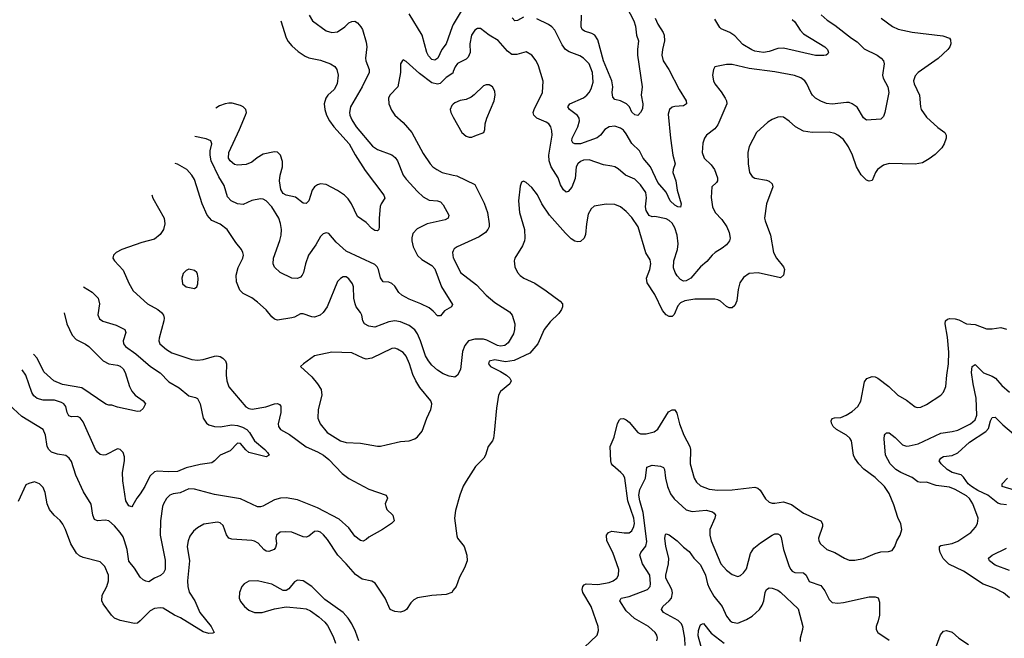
# Model space of a CAD drawing. Header units: inches. Extents: x 1934316 to 2140091, y 524953 to 667329.
# Tile 261 of 384: x 2016966 to 2023855, y 654188 to 658519. Entities that reach past the tile are written whole.
import ezdxf

# ---------------------------------------------------------------- set-up
doc = ezdxf.new("R2010")
doc.units = ezdxf.units.IN
doc.header["$MEASUREMENT"] = 0
doc.layers.add('C0615', color=7, linetype='Continuous')
doc.layers.add('C0625', color=7, linetype='Continuous')

msp = doc.modelspace()

# ---------------------------------------------------------------- linework, layer by layer
at = {"layer": 'C0615', "color": 5}
for points, elevation in [([(2018990.4, 658550), (2019015.5, 658510), (2019110, 658441.1), (2019150, 658428.9), (2019190, 658434.9), (2019240.7, 658470), (2019270, 658497.1), (2019290, 658506.4), (2019310, 658508.2), (2019330, 658497.1), (2019353.4, 658470), (2019363.6, 658450), (2019390, 658362.8), (2019394.8, 658330), (2019384.5, 658250), (2019388.2, 658230), (2019412.2, 658170), (2019411.3, 658150), (2019362.3, 658050), (2019279.7, 657910), (2019273.2, 657870), (2019275.9, 657850), (2019290, 657817), (2019321.1, 657770), (2019434.4, 657634.4), (2019470.5, 657610), (2019570, 657574), (2019593.8, 657553.9), (2019610.2, 657530), (2019650.2, 657430), (2019670, 657402.8), (2019750, 657316), (2019790, 657279.5), (2019830, 657255.3), (2019890, 657251.8), (2019910, 657244.4), (2019930, 657224), (2019968.2, 657150), (2019964, 657130), (2019942.9, 657117.1), (2019818, 657090), (2019746, 657054), (2019717.1, 657022.9), (2019708.8, 656991.2), (2019709.4, 656970), (2019718, 656930), (2019750, 656868.9), (2019779.8, 656839.8), (2019850, 656799), (2019870, 656775.8), (2019917.4, 656650), (2019993.8, 656526.2), (2019987.7, 656510), (2019939.2, 656480.8), (2019910, 656445.1), (2019890, 656445.1), (2019859.3, 656479.3), (2019830, 656501.6), (2019773.2, 656530), (2019690, 656561.7), (2019640.5, 656590), (2019617.7, 656610), (2019590, 656653), (2019570, 656672.6), (2019550, 656680.4), (2019510, 656684.2), (2019491.7, 656711.7), (2019477.3, 656770), (2019466.2, 656790), (2019450, 656806.2), (2019250, 656898.1), (2019180.5, 656960.5), (2019130, 657022.6), (2019110, 657027.1), (2019090, 657020.4), (2019070, 657000.5), (2019037.4, 656942.6), (2018987.1, 656870), (2018965.5, 656810), (2018952.8, 656750), (2018941.6, 656730), (2018930, 656717), (2018910, 656707.8), (2018869.7, 656709.7), (2018789.4, 656750), (2018750, 656786.6), (2018740.4, 656810), (2018740.9, 656850), (2018787.3, 656972.7), (2018795.8, 657010), (2018798.3, 657050), (2018791.9, 657091.9), (2018778.8, 657130), (2018730, 657209.7), (2018690, 657251.2), (2018670, 657262.4), (2018650, 657266), (2018590, 657252.4), (2018530, 657226), (2018490, 657228.8), (2018444.7, 657250), (2018420, 657280), (2018397.6, 657357.6), (2018359, 657419), (2018305.9, 657530), (2018298.3, 657570), (2018299.5, 657600.5), (2018309.8, 657649.8), (2018303.5, 657670), (2018270, 657685.3), (2018192.6, 657700.6)], 340), ([(2018792.9, 658510.8), (2018831.5, 658391.5), (2018845.3, 658365.3), (2018870, 658336.5), (2018915.2, 658295.2), (2018963.1, 658263.1), (2018990, 658251.3), (2019070, 658236.1), (2019140.7, 658210), (2019171.3, 658191.3), (2019184.9, 658170), (2019193.8, 658130), (2019187.2, 658070), (2019166.2, 658030), (2019121.6, 657990), (2019107.1, 657970), (2019096.1, 657930), (2019100.1, 657890), (2019113, 657850), (2019134.6, 657810), (2019163.9, 657770), (2019270.8, 657650.8), (2019313.1, 657573.1), (2019382.6, 657462.6), (2019514.3, 657290), (2019521.6, 657270), (2019494.9, 657230), (2019488.9, 657211.1), (2019481.3, 657130), (2019481.3, 657070), (2019478, 657050), (2019470, 657040.9), (2019450, 657043.6), (2019430, 657056.9), (2019390, 657098.7), (2019330, 657140.9), (2019288.2, 657230), (2019264.5, 657264.5), (2019239.8, 657290), (2019190, 657324.1), (2019110, 657365.3), (2019070, 657369.7), (2019050, 657363.5), (2019030, 657349.7), (2019013.4, 657326.6), (2018990, 657252), (2018970, 657231.6), (2018950, 657233.6), (2018896.4, 657276.4), (2018830, 657289.9), (2018810, 657303.1), (2018794.1, 657330), (2018784.3, 657390), (2018788.5, 657430), (2018805, 657490), (2018805.3, 657525.3), (2018790.8, 657570), (2018770, 657590.9), (2018750, 657594.6), (2018670, 657576.8), (2018627.7, 657552.3), (2018590, 657522.6), (2018550, 657505.4), (2018490, 657500.5), (2018470, 657505.4), (2018438, 657530), (2018427.2, 657550), (2018429.8, 657590), (2018505.3, 657750), (2018547.1, 657850), (2018552, 657870), (2018548, 657890), (2018530, 657909.6), (2018510, 657917.3), (2018453.6, 657933.6), (2018430, 657934.2), (2018402.8, 657930), (2018363.8, 657916.2), (2018339.4, 657898.7)], 320), ([(2020000, 658484.3), (2019991.5, 658470), (2019949.3, 658350), (2019920.2, 658310), (2019891.1, 658250), (2019870, 658235.8), (2019850, 658240.7), (2019826.5, 658266.5), (2019815.2, 658290), (2019783, 658410), (2019690, 658559.3)], 340), ([(2020000, 658155.8), (2019995.5, 658144.5), (2019950, 658115.2), (2019907.1, 658073), (2019890, 658066.8), (2019850, 658077.8), (2019763.1, 658143.1), (2019670, 658226.6), (2019650, 658237.2), (2019645.5, 658234.5), (2019630.7, 658210), (2019630.3, 658150.3), (2019612.6, 658050), (2019556.4, 657990), (2019546.7, 657970), (2019548.7, 657930), (2019566.6, 657886.6), (2019591.4, 657851.4), (2019650, 657800.4), (2019710, 657730.4), (2019790, 657583), (2019838, 657510), (2019857.6, 657490), (2019883.8, 657470), (2019922, 657450), (2020000, 657430.8)], 360), ([(2020000, 657927.6), (2019990, 657917.2), (2019978, 657890), (2019981.6, 657870), (2020000, 657836.6)], 380), ([(2020000, 656018), (2019970, 656023.5), (2019930, 656040.8), (2019890, 656065.8), (2019850, 656100.8), (2019826, 656130), (2019805.6, 656165.6), (2019771.1, 656271.1), (2019750, 656319.7), (2019730, 656346.8), (2019690, 656377.8), (2019630, 656402.9), (2019590, 656409.8), (2019550, 656403.9), (2019450, 656365.7), (2019410, 656372.6), (2019379.7, 656390), (2019367, 656410), (2019360.3, 656450), (2019351.6, 656470), (2019321.3, 656510), (2019313, 656530), (2019303.6, 656570), (2019300.7, 656650), (2019293.6, 656670), (2019270, 656706), (2019250, 656718.4), (2019230, 656718.4), (2019210, 656706.6), (2019190, 656685.2), (2019118, 656510), (2019090.3, 656470), (2019068, 656450), (2019030, 656436), (2019010, 656437.7), (2018950, 656460.4), (2018930, 656458.9), (2018890, 656436.9), (2018870, 656431.2), (2018770, 656416.3), (2018750, 656422.4), (2018730, 656438), (2018690, 656488.3), (2018630, 656541.3), (2018590, 656571.5), (2018530, 656601.3), (2018506.3, 656626.3), (2018483.9, 656683.9), (2018481.4, 656730), (2018495.2, 656784.8), (2018527.8, 656850), (2018531.6, 656870), (2018527.6, 656890), (2018517.6, 656910), (2018479, 656959), (2018418.4, 657050), (2018370, 657086.6), (2018310, 657113.5), (2018276.8, 657150), (2018242.4, 657230), (2018190, 657401.2), (2018171.8, 657430), (2018135.1, 657470), (2018070, 657508.2), (2018053.1, 657512.3)], 360), ([(2017890.5, 657292.8), (2017898.9, 657270), (2017977.4, 657130), (2017981.5, 657090), (2017972.9, 657050), (2017950, 657016.3), (2017910, 656981.7), (2017821, 656959), (2017681, 656910), (2017641, 656890), (2017622.8, 656870), (2017618.8, 656850), (2017630.8, 656830), (2017690, 656764.9), (2017730, 656675.5), (2017761.1, 656621.1), (2017861.3, 656530), (2017934, 656490), (2017958.7, 656470), (2017973.4, 656450), (2017977.4, 656430), (2017974.6, 656410), (2017941.3, 656290), (2017939.5, 656270), (2017946.7, 656250), (2017994.4, 656210), (2018030, 656187.8), (2018170, 656140.2), (2018210, 656136.5), (2018250, 656140.3), (2018330, 656164.6), (2018345.5, 656165.5), (2018370, 656161.3), (2018387.7, 656150), (2018406.4, 656130), (2018413.1, 656110), (2018411.3, 656030), (2018416.1, 655990), (2018429.2, 655949.2), (2018548.7, 655808.7), (2018570, 655796.3), (2018592.8, 655792.8), (2018688.5, 655808.5), (2018750, 655830.3), (2018770, 655832), (2018785.1, 655825.1), (2018792.3, 655812.3), (2018793.8, 655770), (2018773.8, 655690), (2018777.4, 655670), (2018790.4, 655650), (2018854.9, 655614.9), (2018970, 655528.7), (2019050, 655494), (2019091.1, 655470), (2019130, 655439), (2019222.1, 655342.1), (2019270, 655307.8), (2019410, 655231.8), (2019531.3, 655190), (2019538.8, 655170), (2019524, 655130), (2019526.8, 655110), (2019534.8, 655090), (2019576.3, 655050), (2019586, 655010), (2019567.9, 654992.1), (2019504.7, 654950), (2019410, 654897.2), (2019390, 654879), (2019370, 654869), (2019350, 654872.7), (2019310, 654904.5), (2019270, 654960.7), (2019202.5, 655022.5), (2019050, 655101.4), (2018910, 655157.8), (2018830, 655171), (2018790, 655169.7), (2018750, 655158.4), (2018667.1, 655112.9), (2018650, 655107.8), (2018630.4, 655109.6), (2018510, 655164.8), (2018330, 655194.8), (2018188.6, 655231.4), (2018150, 655233.6), (2018090, 655207.1), (2018040.9, 655199.1), (2018016.3, 655190), (2017992.5, 655167.5), (2017972, 655130), (2017965.3, 655110), (2017952.3, 655010), (2017950.2, 654910), (2017985.1, 654734.9), (2017983.6, 654670), (2017973.2, 654646.8), (2017952.4, 654627.6), (2017910.6, 654610), (2017870, 654584.5), (2017850, 654587.3), (2017830, 654597), (2017810, 654616.2), (2017770, 654679.6), (2017728.9, 654728.9), (2017717.6, 654810), (2017700.5, 654870), (2017690, 654898.9), (2017669.8, 654930), (2017630, 654976.8), (2017590, 655011.7), (2017564.2, 655015.8), (2017510, 655009.7), (2017490, 655019.6), (2017477.1, 655050), (2017466.5, 655126.5), (2017412.7, 655212.7), (2017359.4, 655330), (2017330, 655426.6), (2017313.3, 655450), (2017290, 655468), (2017230, 655476.8), (2017190, 655491.2), (2017170, 655509.6), (2017159.2, 655530), (2017147.8, 655610), (2017129.7, 655650), (2016981.5, 655741.5), (2016890, 655825.4)], 360), ([(2020000, 656901.8), (2019994, 656890), (2020000, 656851.8)], 360), ([(2017413.4, 656649), (2017472.5, 656612.5), (2017514.6, 656570), (2017523.6, 656530), (2017513.7, 656453.7), (2017525.8, 656425.8), (2017549.1, 656409.1), (2017640.4, 656380.4), (2017703, 656350), (2017708.9, 656330), (2017690.2, 656270), (2017692, 656250), (2017706.2, 656230), (2017779.7, 656179.7), (2017882.3, 656090), (2017950, 656045.7), (2018010, 655983.2), (2018082.5, 655942.5), (2018150, 655885.8), (2018195.2, 655875.2), (2018210, 655866.7), (2018228.1, 655830), (2018249.1, 655730), (2018273.9, 655693.9), (2018290, 655682.8), (2018330.2, 655670.2), (2018370, 655668.7), (2018450, 655682.7), (2018490, 655678.3), (2018526.2, 655666.2), (2018555.3, 655650), (2018574, 655630), (2018609, 655570), (2018681.6, 655510), (2018700.7, 655490), (2018710.7, 655469.3), (2018690, 655459.5), (2018570, 655489.8), (2018547.3, 655507.3), (2018511.9, 655551.9), (2018490, 655555.4), (2018439.1, 655500.9), (2018370, 655470.9), (2018330.2, 655429.8), (2018310, 655416), (2018230, 655404.4), (2018130, 655381.7), (2018070, 655355.1), (2018007.3, 655352.7), (2017930, 655358.5), (2017910, 655353.8), (2017875.9, 655324.1), (2017840.8, 655250), (2017810, 655200.5), (2017784.9, 655170), (2017759, 655121), (2017750, 655109.5), (2017730, 655116), (2017709.7, 655150), (2017687.1, 655290), (2017685.7, 655350), (2017700.7, 655430), (2017698.9, 655458.9), (2017689.7, 655489.7), (2017670, 655509.4), (2017650, 655514.5), (2017570, 655473.6), (2017550, 655469.7), (2017530, 655475.6), (2017510, 655491.8), (2017497.4, 655510), (2017410, 655702.9), (2017390, 655731.1), (2017370, 655742.2), (2017330, 655738.5), (2017310, 655744.7), (2017298.5, 655770), (2017288.6, 655810), (2017274.3, 655830), (2017258.8, 655838.8), (2017210, 655854.6), (2017130, 655854.8), (2017088, 655868), (2017066.5, 655886.5), (2017052.4, 655910), (2017009.9, 656029.8), (2016983.5, 656068.6)], 340), ([(2017278.6, 656467), (2017297.3, 656390), (2017333.4, 656310), (2017360.5, 656280.5), (2017426.7, 656246.7), (2017449.3, 656230), (2017550, 656131.7), (2017590, 656110.4), (2017650, 656101.3), (2017670, 656093.4), (2017690, 656074.9), (2017703.7, 656050), (2017734, 655950), (2017750, 655917.3), (2017773.4, 655890), (2017831.3, 655850), (2017846.8, 655830), (2017830, 655797.2), (2017810, 655778), (2017790, 655776.2), (2017650, 655806.3), (2017610, 655819.7), (2017590, 655819.7), (2017570, 655827.6), (2017401, 655941), (2017264.8, 655964.8), (2017204.7, 655990), (2017134.5, 656054.5), (2017088.1, 656150), (2017063.4, 656176.4)], 320), ([(2020000, 654524.4), (2019988.7, 654510), (2019950, 654494.4), (2019849.1, 654489.1), (2019749.1, 654470.9), (2019723.4, 654456.6), (2019702.3, 654437.7), (2019672.3, 654390), (2019659.2, 654380.8), (2019630, 654372.1), (2019590, 654375), (2019559.3, 654390), (2019524.1, 654470), (2019454.1, 654574.1), (2019430, 654587.7), (2019363.1, 654603.1), (2019315, 654635), (2019251.3, 654710), (2019192.2, 654770), (2019119.2, 654879.2), (2019092.8, 654912.8), (2019070, 654931.3), (2019050, 654938), (2019030, 654936.2), (2018990, 654903.5), (2018970, 654895.6), (2018950, 654898.4), (2018871.2, 654931.2), (2018826.1, 654933.9), (2018789.6, 654930.4), (2018763.8, 654910), (2018758, 654890), (2018762.8, 654850), (2018757, 654823), (2018746.4, 654810), (2018710, 654795.5), (2018690, 654799.4), (2018673.5, 654810), (2018633.8, 654853.8), (2018610, 654868.5), (2018590, 654873.7), (2018450, 654883.1), (2018430, 654888.4), (2018413.2, 654913.2), (2018390, 654977.4), (2018370, 654997.2), (2018350, 655001.5), (2018253.6, 654986.4), (2018210, 654961.3), (2018182.8, 654937.2), (2018157.5, 654902.5), (2018144, 654870), (2018137.8, 654830), (2018154.7, 654730), (2018139.7, 654590), (2018142, 654550), (2018151.1, 654511.1), (2018191, 654450), (2018225.8, 654370), (2018306.7, 654270), (2018327.3, 654230), (2018316.5, 654223.5), (2018290, 654222.9), (2018250, 654233.6), (2018091.6, 654331.6), (2018048.7, 654350), (2017970, 654398.4), (2017950, 654402.7), (2017910, 654396.3), (2017878.3, 654381.6), (2017810, 654309.8), (2017790, 654295.1), (2017770, 654292.6), (2017670, 654312.4), (2017630, 654329.7), (2017609.8, 654349.8), (2017550, 654429.3), (2017541.3, 654450), (2017543.5, 654490), (2017575.1, 654550), (2017588.4, 654590), (2017586.6, 654630), (2017562.4, 654690), (2017530, 654723.6), (2017410, 654754.5), (2017385.8, 654765.8), (2017363.9, 654783.9), (2017324.7, 654850), (2017286.3, 654950), (2017267.3, 654987.3), (2017250, 655012), (2017207, 655050), (2017174.5, 655090), (2017158, 655130), (2017144.5, 655210), (2017130, 655244), (2017104, 655270), (2017070, 655282.7), (2017030, 655273.2), (2017010, 655262), (2016954.6, 655145.4)], 380), ([(2019338, 654170), (2019316.6, 654236.6), (2019291.1, 654290), (2019264, 654330), (2019230, 654367.8), (2019101.1, 654461.1), (2019011.1, 654550), (2018949.4, 654590), (2018910, 654596), (2018890, 654584.8), (2018850, 654534.8), (2018830, 654524.1), (2018810, 654523.1), (2018730, 654566.6), (2018710, 654572.7), (2018630, 654591.6), (2018570, 654587.6), (2018535.8, 654570), (2018519.6, 654550), (2018503.8, 654510), (2018502.7, 654470), (2018510, 654447), (2018539, 654410), (2018570, 654386.2), (2018610, 654368.3), (2018662, 654370), (2018750, 654395.3), (2018830, 654408.8), (2018930, 654400.3), (2018970, 654393.7), (2019000.3, 654380.3), (2019059.6, 654339.6), (2019102, 654302), (2019118.9, 654278.9), (2019160.5, 654200.5), (2019174.8, 654154.8)], 420)]:
    msp.add_lwpolyline(points, dxfattribs=dict(at, elevation=elevation))
at = {"layer": 'C0615', "color": 5, "elevation": 380}
for points in [[(2018150, 656772), (2018130, 656762.7), (2018110, 656742), (2018101.6, 656710), (2018105.5, 656670), (2018130, 656648.2), (2018190, 656637.3), (2018205.2, 656650), (2018212, 656670), (2018214.5, 656710), (2018210, 656738), (2018205.2, 656750), (2018190, 656762.7)], [(2019590, 656218.5), (2019570, 656217.2), (2019430, 656148.9), (2019390, 656143.2), (2019368.6, 656148.6), (2019290, 656187.2), (2019150, 656191), (2019030, 656165.6), (2018951.3, 656110), (2018932, 656090), (2019010, 656019.1), (2019050.2, 655970.2), (2019074.6, 655930), (2019079.6, 655890), (2019054.9, 655790), (2019052, 655730), (2019068.5, 655690), (2019117.6, 655630), (2019210, 655570.3), (2019250, 655558), (2019350, 655555.3), (2019470, 655532.7), (2019490, 655533), (2019530, 655543.8), (2019630, 655566), (2019690, 655570.4), (2019730, 655584.4), (2019750, 655598), (2019782.3, 655637.7), (2019815.1, 655730), (2019843.6, 655790), (2019847.6, 655810), (2019849.6, 655830), (2019842.9, 655850), (2019765, 655945), (2019737.2, 655990), (2019716.2, 656036.2), (2019694, 656110), (2019670, 656162.9), (2019650, 656189.7), (2019610, 656213.5)]]:
    msp.add_lwpolyline(points, close=True, dxfattribs=at)
at = {"layer": 'C0625', "color": 5}
for points, elevation in [([(2020063, 658590), (2020000, 658484.3)], 340), ([(2021211.9, 658610), (2021263.9, 658510), (2021274.7, 658474.7), (2021282.3, 658410), (2021295, 658370), (2021287.7, 658310), (2021288.7, 658270), (2021321.5, 658050), (2021314.9, 657990), (2021325.3, 657930), (2021323.9, 657896.1), (2021310.3, 657869.7), (2021290, 657849.3), (2021270, 657852), (2021250, 657871.8), (2021232, 657910), (2021210.4, 657930.4), (2021170, 657952), (2021130, 657959.6), (2021115.5, 657975.5), (2021110.8, 658010), (2021115.4, 658050), (2021109, 658090), (2021049.9, 658230.1), (2021010, 658377.4), (2020990, 658410.7), (2020970, 658423.2), (2020918.2, 658438.2), (2020900.4, 658450), (2020893.6, 658470), (2020897.8, 658550)], 320), ([(2022573.3, 658553.3), (2022615.2, 658515.2), (2022670, 658480.3), (2022786.3, 658390), (2022825, 658365), (2022874.6, 658314.6), (2022964.2, 658270), (2022992, 658250), (2023008.8, 658230), (2023013.1, 658210), (2023002, 658130), (2023006.7, 658110), (2023040.4, 658050), (2023046.4, 658010), (2023019.5, 657870), (2023010, 657841.2), (2022990, 657822), (2022890, 657816), (2022870, 657832.7), (2022825.5, 657905.5), (2022790.7, 657930.7), (2022770, 657938.2), (2022750, 657938.9), (2022650, 657926.7), (2022610, 657933.2), (2022570, 657947.7), (2022534.2, 657970), (2022513.8, 657990), (2022500.3, 658010), (2022473.5, 658070), (2022458, 658090), (2022430, 658111.1), (2022387.7, 658127.7), (2022250, 658153.1), (2022070, 658178.4), (2021950, 658205.1), (2021910, 658205.4), (2021830.5, 658189.5), (2021820.5, 658170), (2021814, 658130), (2021821.3, 658090), (2021830.4, 658070), (2021874.4, 658014.4), (2021902, 657970), (2021911.6, 657950), (2021914.3, 657930), (2021850, 657782), (2021830, 657756), (2021770.4, 657710), (2021756.4, 657690), (2021746.1, 657653.9), (2021742, 657590), (2021755.3, 657550), (2021803.4, 657503.4), (2021827.6, 657470), (2021848.6, 657411.4), (2021848.5, 657391.5), (2021840.9, 657379.1), (2021807.7, 657350), (2021804.7, 657275.3), (2021812.4, 657210), (2021832.4, 657170), (2021879.1, 657119.1), (2021912.6, 657070), (2021930.3, 657030), (2021937.6, 656990), (2021932.7, 656970), (2021910, 656942), (2021881.6, 656918.4), (2021831.2, 656888.8), (2021810.4, 656870), (2021773.8, 656826.2), (2021728.2, 656790), (2021662.6, 656710), (2021630.1, 656689.9), (2021610, 656688.7), (2021590, 656699.1), (2021565.2, 656725.2), (2021551, 656750), (2021541, 656781), (2021542.9, 656830), (2021567.4, 656910), (2021572.7, 656950), (2021566.4, 657010), (2021550, 657062), (2021530, 657094.3), (2021510, 657113.9), (2021490, 657125.2), (2021410, 657141.5), (2021390, 657139.7), (2021370, 657148.8), (2021350, 657182.6), (2021344.1, 657210), (2021352, 657271.9), (2021346.2, 657310), (2021310, 657362.7), (2021270, 657401.5), (2021203.7, 657430), (2021153.9, 657473.9), (2021130, 657487.8), (2021110, 657494.7), (2021050, 657502.6), (2020950, 657536.8), (2020910, 657535.5), (2020890, 657527.4), (2020870, 657511.1), (2020859.7, 657490), (2020851.9, 657408.1), (2020830, 657346.3), (2020804.6, 657315.4), (2020790, 657311.3), (2020770, 657326.9), (2020750, 657363.5), (2020732.6, 657412.6), (2020684.9, 657490), (2020669.9, 657530), (2020668.1, 657570), (2020691.6, 657710), (2020690, 657742), (2020682.2, 657770), (2020668, 657790), (2020650, 657802), (2020584.2, 657830), (2020564.2, 657850), (2020561, 657861), (2020558.9, 657870), (2020566.6, 657890), (2020624, 658010), (2020629.7, 658089.7), (2020595.9, 658195.9), (2020580.5, 658230), (2020550, 658271.5), (2020510, 658294.7), (2020445.3, 658274.7), (2020410, 658275.3), (2020378.9, 658298.9), (2020313.6, 658373.6), (2020250, 658411.1), (2020190, 658456.3), (2020170, 658456.9), (2020150, 658445.6), (2020126.5, 658410), (2020114.9, 658350), (2020118.5, 658290), (2020103.9, 658256.1), (2020090, 658243.8), (2020028.2, 658211.8), (2020013.5, 658190), (2020000, 658155.8)], 360), ([(2022993.4, 658530), (2023071.4, 658471.4), (2023112.8, 658452.8), (2023210, 658431.6), (2023425.1, 658405.1), (2023470, 658390.5), (2023477.6, 658377.6), (2023480.4, 658350), (2023473.7, 658330), (2023459.5, 658310), (2023391.9, 658248.1), (2023250.9, 658149.1), (2023230, 658127), (2023219.2, 658090), (2023224.3, 658070), (2023261.7, 657990), (2023267.3, 657910), (2023272.9, 657890), (2023310, 657837), (2023390, 657764.9), (2023439.3, 657730), (2023446.7, 657710), (2023446.7, 657690), (2023434.9, 657650), (2023417.6, 657622.4), (2023370, 657575.1), (2023330, 657544.7), (2023283, 657517), (2023230, 657508.5), (2023050, 657513.3), (2023010, 657501.7), (2022967.4, 657470), (2022954.3, 657450), (2022930, 657392.7), (2022910, 657387.6), (2022890, 657394.7), (2022852.4, 657432.4), (2022820.4, 657490), (2022792.4, 657570), (2022765.1, 657630), (2022730, 657679.6), (2022690, 657711.5), (2022670, 657721.3), (2022630, 657731.2), (2022509.7, 657729.7), (2022450, 657739.7), (2022392.7, 657770), (2022349.7, 657809.7), (2022310, 657836.9), (2022290, 657839.6), (2022270, 657836.2), (2022230, 657820.7), (2022199.2, 657800.8), (2022120.5, 657730), (2022068.7, 657631.3), (2022061.3, 657590), (2022063.7, 657510), (2022072.2, 657450), (2022090, 657420.5), (2022110.3, 657410.3), (2022190, 657395.8), (2022210, 657388), (2022230.4, 657370), (2022234.4, 657350), (2022191.6, 657230), (2022177.4, 657130), (2022181.1, 657110), (2022219.7, 657010), (2022239, 656890), (2022261.5, 656850), (2022308.9, 656790), (2022316, 656770), (2022310.3, 656729.7), (2022290, 656712.3), (2022133.7, 656746.3), (2022070, 656742), (2022030, 656713.6), (2022004, 656676), (2021992.4, 656630), (2021983.2, 656550), (2021970, 656518.4), (2021950, 656502.4), (2021930, 656502.4), (2021912.1, 656512.1), (2021870, 656549.6), (2021850, 656558), (2021830, 656562), (2021690, 656561.8), (2021620.7, 656550), (2021590, 656537.6), (2021570, 656515.6), (2021545.7, 656454.3), (2021530, 656441.3), (2021510, 656441.1), (2021490, 656452.6), (2021464.1, 656484.1), (2021410, 656594.3), (2021356.9, 656676.9), (2021351.6, 656710), (2021375.5, 656770), (2021381, 656810), (2021378, 656838), (2021347.5, 656887.5), (2021292.4, 657070), (2021250, 657134), (2021210, 657176.9), (2021170, 657208.4), (2021130, 657224.7), (2021070, 657227.4), (2020986.4, 657213.6), (2020964, 657196), (2020943.4, 657156.6), (2020931, 657090), (2020925.7, 657014.3), (2020915.3, 656990), (2020890, 656966.9), (2020870, 656964.4), (2020850, 656969.7), (2020825.4, 656985.4), (2020784.6, 657024.6), (2020673.3, 657150), (2020619.6, 657230), (2020590, 657293.2), (2020550, 657345.2), (2020510, 657379), (2020490, 657388.7), (2020478, 657382), (2020467.5, 657352.5), (2020455.5, 657250), (2020463.1, 657170), (2020497, 657050), (2020500.3, 656990), (2020497.6, 656970), (2020483.8, 656936.2), (2020430.4, 656850), (2020425.5, 656830), (2020430.4, 656790), (2020448.4, 656750), (2020467.9, 656727.9), (2020494, 656710), (2020570, 656674.9), (2020650, 656621.7), (2020747.8, 656547.8), (2020763.8, 656530), (2020764.9, 656510), (2020757.6, 656490), (2020737.6, 656462.4), (2020676.4, 656403.6), (2020634.4, 656350), (2020591.1, 656250), (2020536.4, 656183.6), (2020426.2, 656133.8), (2020364.6, 656124.6), (2020290, 656138), (2020250.4, 656129.6), (2020247, 656110), (2020259.3, 656090), (2020330, 656056.9), (2020372.4, 656030), (2020396.4, 656010), (2020404.9, 655990), (2020396.4, 655970), (2020330, 655915.1), (2020316.5, 655890), (2020301.2, 655798.8), (2020286.6, 655626.6), (2020281.7, 655590), (2020274, 655570), (2020244.4, 655530), (2020225.8, 655470), (2020213.8, 655450), (2020155.3, 655390), (2020090, 655289.4), (2020070, 655252.7), (2020045.5, 655190), (2020016.3, 655083.7), (2020008, 655030), (2020025.3, 654905.3), (2020030.3, 654890), (2020076.1, 654830), (2020094.2, 654770), (2020095.8, 654730), (2020078.9, 654681.1), (2020043.6, 654616.4), (2020020.2, 654550), (2020000, 654524.4)], 380), ([(2020490, 658535.9), (2020450, 658514.1), (2020430, 658510.8), (2020412.5, 658532.5)], 340), ([(2021411.6, 658530), (2021430, 658488.2), (2021469.1, 658430), (2021475.5, 658410), (2021478, 658370), (2021463.6, 658310), (2021459.6, 658270), (2021468.9, 658230), (2021508.5, 658170), (2021579.1, 658030), (2021629.1, 657950), (2021632, 657930), (2021610, 657916.4), (2021550, 657912.2), (2021530, 657906.2), (2021512.8, 657890), (2021503.2, 657856.8), (2021518.4, 657690), (2021534.6, 657570), (2021552.4, 657510), (2021537.4, 657470), (2021534.8, 657450), (2021557.1, 657390), (2021565.3, 657325.3), (2021593.8, 657230), (2021590, 657206), (2021570, 657209.7), (2021550, 657221.4), (2021517.6, 657250), (2021490, 657311.6), (2021430, 657380.3), (2021380.2, 657490), (2021327.6, 657550), (2021301.6, 657601.6), (2021250, 657652.4), (2021210, 657720.3), (2021190, 657744.5), (2021170, 657759.8), (2021130, 657772.7), (2021090, 657767.8), (2021059.7, 657750), (2021029, 657711), (2021007.1, 657692.9), (2020890, 657650.7), (2020850, 657648.9), (2020836.6, 657656.6), (2020828.3, 657670), (2020832.4, 657690), (2020871.5, 657768.5), (2020882.9, 657810), (2020879.4, 657830), (2020867.7, 657847.7), (2020812.2, 657890), (2020801.7, 657910), (2020815.4, 657930), (2020910, 657972.8), (2020934.7, 657990), (2020951.2, 658010), (2020964.4, 658035.6), (2020978, 658082), (2020973.1, 658150), (2020950, 658209.5), (2020911.6, 658250), (2020885.3, 658265.3), (2020810, 658293.6), (2020784.7, 658310), (2020762, 658342), (2020710, 658445.1), (2020688.9, 658468.9), (2020665.2, 658485.2), (2020584.6, 658524.6)], 340), ([(2022370, 658520.5), (2022390, 658503.8), (2022426.4, 658446.4), (2022450, 658420.5), (2022598, 658330), (2022617.6, 658310), (2022624.9, 658290), (2022619.5, 658280.5), (2022608.4, 658271.6), (2022592, 658268), (2022532.7, 658267.3), (2022310, 658319.8), (2022270, 658316.3), (2022210, 658296.2), (2022171, 658290), (2022110, 658298.7), (2022087.4, 658307.4), (2022026.4, 658346.4), (2021970, 658405), (2021935.3, 658430), (2021874.9, 658454.9), (2021864.6, 658464.6), (2021830, 658522.3)], 340), ([(2020000, 657836.6), (2020058.8, 657730), (2020090, 657704), (2020110, 657696.3), (2020130, 657696.3), (2020150, 657704.9), (2020214, 657730), (2020221.2, 657750), (2020222.7, 657790), (2020235.1, 657830), (2020285.6, 657950), (2020291.8, 657990), (2020290, 658018), (2020273.2, 658050), (2020250, 658062.7), (2020230, 658063.7), (2020210, 658057), (2020146.9, 657993.1), (2020124.2, 657975.8), (2020090, 657961.3), (2020047.1, 657952.9), (2020010, 657938), (2020000, 657927.6)], 380), ([(2020000, 657430.8), (2020024.8, 657424.8), (2020150, 657365.5), (2020215, 657235), (2020238.7, 657170), (2020251, 657089), (2020250.2, 657069.8), (2020241.5, 657050), (2020224.9, 657030), (2020181.7, 656998.3), (2020028, 656930), (2020006.1, 656913.9), (2020000, 656901.8)], 360), ([(2020000, 656851.8), (2020000.3, 656850), (2020050.3, 656750), (2020162.4, 656662.4), (2020230.8, 656590.8), (2020290, 656539.1), (2020394.1, 656474.1), (2020411.8, 656450), (2020430.3, 656390), (2020429.1, 656350), (2020421.1, 656318.9), (2020384.2, 656255.8), (2020361.1, 656238.9), (2020330, 656233.5), (2020310, 656239.1), (2020235.6, 656275.6), (2020210, 656283.6), (2020150, 656283.2), (2020107.2, 656270), (2020081.3, 656238.7), (2020064.8, 656195.2), (2020050, 656069.2), (2020030.3, 656029.7), (2020010, 656016.2), (2020000, 656018)], 360), ([(2020782.5, 653997.5), (2021006.3, 654210), (2021016.8, 654243.2), (2021014.2, 654270), (2020965.3, 654410), (2020907, 654510), (2020902.2, 654530), (2020905.1, 654550), (2020916.4, 654563.6), (2020930, 654569), (2021010, 654566), (2021090, 654579.7), (2021118.4, 654590), (2021144.7, 654610), (2021156.4, 654630), (2021158.8, 654670), (2021115, 654790), (2021074.1, 654870), (2021072.3, 654910), (2021085.1, 654930), (2021110, 654938), (2021194.3, 654925.7), (2021230, 654925.8), (2021250, 654940.3), (2021263.4, 654970), (2021267, 654993), (2021262.8, 655030), (2021220.1, 655150), (2021199, 655310), (2021189.8, 655330), (2021172.8, 655350), (2021117, 655397), (2021107, 655410), (2021101.5, 655430), (2021097.4, 655530), (2021124.6, 655595.4), (2021147.5, 655692.5), (2021163, 655717), (2021170, 655724), (2021190, 655726.4), (2021210, 655718.7), (2021230, 655701.1), (2021290, 655628.8), (2021310, 655619.6), (2021350, 655619), (2021405.6, 655634.4), (2021430, 655651.8), (2021506.3, 655773.7), (2021530, 655788.5), (2021550, 655788), (2021563.6, 655763.6), (2021582.3, 655690), (2021613.4, 655610), (2021655.5, 655530), (2021659.2, 655510), (2021657.3, 655410), (2021685.5, 655310), (2021700.9, 655280.9), (2021730, 655256.5), (2021790, 655232.1), (2021850, 655225.4), (2021950, 655228.6), (2022110, 655246.3), (2022130, 655239.5), (2022146.2, 655226.2), (2022184.2, 655164.2), (2022210, 655141.3), (2022230, 655134.6), (2022250, 655134), (2022310, 655143), (2022365.4, 655125.4), (2022450, 655065.2), (2022570.3, 655010), (2022581.7, 654990), (2022582.8, 654970), (2022554, 654890), (2022556.4, 654870), (2022568.5, 654850), (2022613.4, 654810), (2022668.8, 654788.8), (2022736, 654750), (2022770, 654735.5), (2022810, 654734.9), (2022870, 654746), (2022950, 654783.1), (2022990, 654794.4), (2023043.7, 654796.3), (2023070, 654802.8), (2023089.6, 654830.4), (2023101.6, 654870), (2023125.1, 654910), (2023138.4, 654950), (2023129.6, 654990), (2023110, 655033.2), (2023082.2, 655122.2), (2023050, 655201.2), (2023016.9, 655250), (2022950, 655312.9), (2022871.8, 655371.8), (2022836.4, 655410), (2022808.4, 655450), (2022799.7, 655470), (2022785.4, 655570), (2022772.8, 655590), (2022750, 655609.7), (2022679.7, 655650), (2022657.4, 655670), (2022645.3, 655694.7), (2022643.5, 655710), (2022650, 655726.8), (2022667.7, 655732.3), (2022710, 655735), (2022747.3, 655750), (2022790, 655776), (2022829.8, 655810.2), (2022850.8, 655849.2), (2022877, 655983), (2022893.9, 656006.1), (2022930, 656020.9), (2022950, 656019.6), (2022970, 656010.3), (2023047.2, 655950), (2023110, 655891.4), (2023170, 655855.6), (2023230, 655808.5), (2023244, 655804), (2023270, 655807.4), (2023310, 655826), (2023409.6, 655890), (2023430, 655910.6), (2023446.6, 655950), (2023452.1, 656030), (2023464.2, 656110), (2023467.5, 656192.5), (2023456.9, 656296.9), (2023440.5, 656390), (2023443.6, 656410), (2023457.1, 656422.9), (2023472.4, 656427.6), (2023510, 656425.4), (2023536.7, 656416.7), (2023590, 656389.1), (2023650, 656384.4), (2023730, 656355.8), (2023770, 656354.4), (2023830, 656364.4), (2023870, 656353.4)], 380), ([(2023890, 654471.3), (2023847.8, 654507.8), (2023790, 654537.1), (2023706.8, 654566.8), (2023570, 654658), (2023467.4, 654707.4), (2023427.3, 654747.3), (2023406.4, 654790), (2023401, 654810), (2023402, 654830), (2023410, 654838.7), (2023490, 654852.8), (2023530, 654867.5), (2023619.6, 654930), (2023653.8, 654966.2), (2023667.3, 654992.7), (2023671, 655030), (2023635.4, 655130), (2023610, 655167.7), (2023590, 655186.3), (2023511.6, 655230), (2023470, 655245.5), (2023379, 655259), (2023310, 655282), (2023270, 655279.2), (2023250, 655283.5), (2023210, 655314.6), (2023130, 655348.6), (2023096.1, 655370), (2023055, 655410), (2023022.4, 655470), (2023014.2, 655585.9), (2023016.2, 655610), (2023021.7, 655618.3), (2023030, 655627.7), (2023050, 655626.4), (2023090, 655593.8), (2023141.6, 655541.6), (2023170, 655534.5), (2023190, 655535.7), (2023252.8, 655550), (2023410, 655623.5), (2023490, 655635.6), (2023530, 655646.5), (2023617.6, 655690), (2023650, 655718), (2023661.7, 655750), (2023657.7, 655870), (2023636.8, 655970), (2023626.2, 656050), (2023630, 656090.6), (2023650, 656106), (2023710, 656046.4), (2023770, 656023.5), (2023792.9, 656010), (2023837.9, 655957.9), (2023891.7, 655911.7)], 360), ([(2023870, 655121.8), (2023830, 655127.2), (2023810, 655135), (2023739.8, 655190), (2023670, 655222.2), (2023624.3, 655250), (2023601.4, 655270), (2023570, 655316.9), (2023552.4, 655332.4), (2023490, 655349), (2023455.8, 655370), (2023413.3, 655410), (2023399.5, 655430), (2023409.4, 655450), (2023430, 655460.3), (2023490, 655469.1), (2023530, 655486), (2023610, 655561.4), (2023724.6, 655635.4), (2023743.6, 655656.4), (2023758.4, 655710), (2023770, 655734.6), (2023790, 655735.3), (2023843.5, 655683.5), (2023962.4, 655582.4)], 340), ([(2021423.5, 654170), (2021428, 654190), (2021423, 654210), (2021411.3, 654230), (2021364.7, 654270), (2021266.9, 654326.9), (2021210, 654380.5), (2021164.2, 654450), (2021175.1, 654470), (2021230, 654481), (2021358.4, 654530), (2021376.1, 654550), (2021378.6, 654570), (2021374, 654630), (2021322.8, 654710), (2021304.5, 654770), (2021310.7, 654790), (2021346, 654834), (2021354.6, 654865.4), (2021328.7, 655068.7), (2021304.6, 655150), (2021297.8, 655190), (2021303.8, 655230), (2021344, 655310), (2021354.5, 655385.5), (2021390, 655400.4), (2021450, 655394), (2021470, 655384), (2021477.6, 655370), (2021485.2, 655310), (2021499.2, 655250), (2021519.7, 655199.7), (2021545, 655165), (2021630, 655087.9), (2021670, 655075.2), (2021770, 655084.2), (2021812.8, 655072.8), (2021824.8, 655064.8), (2021833.7, 655050), (2021830.3, 655030), (2021795.5, 654950), (2021795.5, 654910), (2021804.7, 654870), (2021872.1, 654710), (2021910, 654664.6), (2021950, 654635.3), (2021990, 654620.5), (2022010, 654628), (2022030, 654646.4), (2022050, 654675.5), (2022078.3, 654781.7), (2022101.8, 654818.2), (2022150, 654856.6), (2022230, 654910.2), (2022250, 654919), (2022270, 654920.3), (2022285.5, 654910), (2022294.4, 654894.4), (2022310.3, 654810), (2022349, 654690), (2022360.3, 654670), (2022370, 654658.4), (2022389.2, 654649.2), (2022450, 654646.3), (2022467.4, 654630), (2022490, 654587), (2022570, 654558.9), (2022600, 654520), (2022630, 654460.5), (2022650, 654439.5), (2022690, 654434), (2022730, 654438.2), (2022910, 654479.7), (2022950, 654479.5), (2022971.4, 654471.4), (2022981.7, 654441.7), (2022980.3, 654350), (2022973.1, 654310), (2022958.4, 654270), (2022958.4, 654250), (2022970.5, 654230), (2023050, 654174.3)], 360), ([(2023925.1, 655225.1), (2023839, 655250), (2023839, 655270), (2023878, 655310)], 320), ([(2021622, 654138), (2021618.7, 654190), (2021605.4, 654265.4), (2021596.1, 654290), (2021573.9, 654313.9), (2021469.7, 654370), (2021456.4, 654390), (2021465.4, 654410), (2021510.4, 654449.6), (2021525.8, 654470), (2021533.3, 654506.7), (2021529.2, 654530), (2021485.7, 654610), (2021486, 654630), (2021505.3, 654710), (2021508.4, 654748.4), (2021486, 654830), (2021479.7, 654890), (2021484.2, 654915.8), (2021490, 654920.7), (2021510, 654912.7), (2021566.7, 654870), (2021610, 654826.7), (2021650, 654794.9), (2021682.3, 654750), (2021730, 654703.6), (2021765.1, 654630), (2021778.3, 654570), (2021790, 654540.7), (2021823.1, 654483.1), (2021879.8, 654410), (2021910, 654343.7), (2021936.4, 654310), (2021950, 654301.5), (2021990, 654294.9), (2022050, 654319.5), (2022090, 654343.1), (2022141, 654390), (2022160.4, 654419.6), (2022172.4, 654450), (2022182.2, 654510), (2022190, 654530.5), (2022210, 654541.3), (2022230, 654538.9), (2022270, 654524.2), (2022290, 654510.3), (2022413.6, 654393.6), (2022445, 654270), (2022443.7, 654250), (2022425.8, 654190), (2022426, 654166)], 340), ([(2023890, 654662.4), (2023790, 654699.8), (2023751.6, 654730), (2023745.1, 654750), (2023769.3, 654770), (2023870, 654819.1)], 340), ([(2021750.9, 654070), (2021713.5, 654206.5), (2021716.1, 654243.9), (2021724, 654270), (2021730, 654282), (2021744, 654290), (2021750, 654293), (2021804.8, 654224.8), (2021893.8, 654153.8)], 320), ([(2023371.6, 654110), (2023408, 654212), (2023430, 654237.3), (2023450, 654242.2), (2023490.7, 654230.7), (2023535.6, 654190), (2023605, 654145)], 360)]:
    msp.add_lwpolyline(points, dxfattribs=dict(at, elevation=elevation))

doc.saveas('drawing.dxf')
